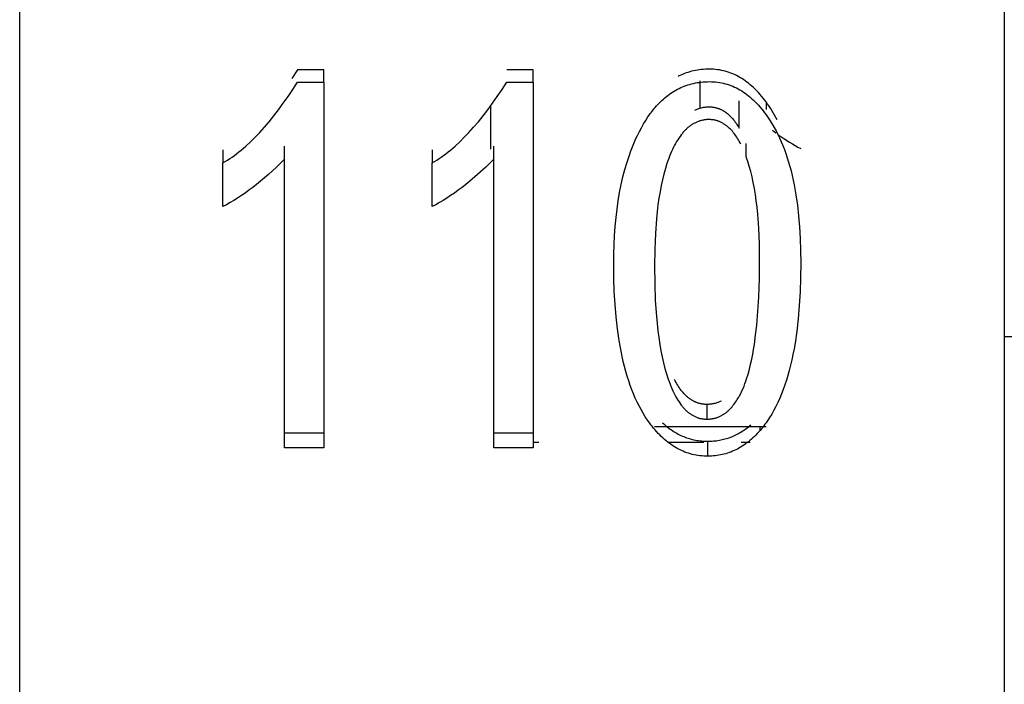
# Model space of a CAD drawing. Header units: millimetres. Extents: x -2637 to -1637, y 678 to 1678.
# Tile 313 of 348: x -1948.72 to -1943.72, y 1418.6 to 1421.97. Entities that reach past the tile are written whole.
import ezdxf

# ---------------------------------------------------------------- set-up
doc = ezdxf.new("R2010")
doc.units = ezdxf.units.MM
doc.layers.add('Make2D$B.SHOW mini', color=7, linetype='Continuous', true_color=0x000000)

msp = doc.modelspace()

# ---------------------------------------------------------------- linework, layer by layer
at = {"layer": 'Make2D$B.SHOW mini', "color": 18, "lineweight": -3, "true_color": 0x000000}
for points in [[(-1943.7173, 1461.1556), (-1943.7173, 1461.1552), (-1943.7173, 1401.2573)], [(-1948.7173, 1401.156), (-1948.7173, 1401.1565), (-1948.7173, 1401.1579), (-1948.7173, 1401.1634), (-1948.7173, 1401.1858), (-1948.7173, 1401.2774), (-1948.7173, 1401.6569), (-1948.7173, 1403.2624), (-1948.7173, 1409.9428), (-1948.7173, 1431.156)], [(-1947.3054, 1421.7183), (-1947.3343, 1421.6744)], [(-1947.1722, 1421.7183), (-1947.3054, 1421.7183)], [(-1947.1722, 1421.6549), (-1947.1722, 1421.7183)], [(-1946.1095, 1421.7183), (-1946.2427, 1421.7183)], [(-1946.1095, 1421.6549), (-1946.1095, 1421.7183)], [(-1945.2136, 1421.7209), (-1945.2242, 1421.7208), (-1945.2346, 1421.7203), (-1945.2449, 1421.7197), (-1945.2551, 1421.7187), (-1945.2652, 1421.7175), (-1945.2751, 1421.716), (-1945.2849, 1421.7143), (-1945.2946, 1421.7122), (-1945.3042, 1421.71), (-1945.3136, 1421.7074), (-1945.3229, 1421.7047), (-1945.332, 1421.7016), (-1945.3411, 1421.6983), (-1945.35, 1421.6947), (-1945.3588, 1421.6909), (-1945.3675, 1421.6869), (-1945.3731, 1421.6841)], [(-1944.9258, 1421.5544), (-1944.9335, 1421.5646), (-1944.9413, 1421.5745), (-1944.9492, 1421.5841), (-1944.9572, 1421.5934), (-1944.9652, 1421.6023), (-1944.9733, 1421.611), (-1944.9815, 1421.6193), (-1944.9898, 1421.6272), (-1944.9982, 1421.6349), (-1945.0066, 1421.6422), (-1945.0152, 1421.6492), (-1945.0238, 1421.6558), (-1945.0325, 1421.6622), (-1945.0412, 1421.6682), (-1945.0501, 1421.6739), (-1945.059, 1421.6793), (-1945.068, 1421.6843), (-1945.0771, 1421.689), (-1945.0863, 1421.6934), (-1945.0956, 1421.6975), (-1945.105, 1421.7012), (-1945.1144, 1421.7046), (-1945.1239, 1421.7077), (-1945.1336, 1421.7105), (-1945.1433, 1421.7129), (-1945.153, 1421.715), (-1945.1629, 1421.7168), (-1945.1729, 1421.7183), (-1945.1829, 1421.7194), (-1945.1931, 1421.7202), (-1945.2033, 1421.7207), (-1945.2136, 1421.7209)], [(-1947.6846, 1421.2453), (-1947.6731, 1421.2521), (-1947.6616, 1421.2593), (-1947.65, 1421.2668), (-1947.6385, 1421.2747), (-1947.6269, 1421.283), (-1947.6153, 1421.2917), (-1947.6036, 1421.3008), (-1947.592, 1421.3103), (-1947.5803, 1421.3202), (-1947.5686, 1421.3304), (-1947.5451, 1421.3521), (-1947.5215, 1421.3754), (-1947.4978, 1421.4002), (-1947.4741, 1421.4265), (-1947.4502, 1421.4545), (-1947.4263, 1421.484), (-1947.4023, 1421.515), (-1947.3782, 1421.5476), (-1947.354, 1421.5818), (-1947.3298, 1421.6176), (-1947.3054, 1421.6549)], [(-1947.3054, 1421.6549), (-1947.1722, 1421.6549)], [(-1947.1722, 1421.6549), (-1947.1722, 1419.7995)], [(-1946.6219, 1421.2453), (-1946.6104, 1421.2521), (-1946.5989, 1421.2593), (-1946.5873, 1421.2668), (-1946.5758, 1421.2747), (-1946.5642, 1421.283), (-1946.5526, 1421.2917), (-1946.5409, 1421.3008), (-1946.5293, 1421.3103), (-1946.5176, 1421.3202), (-1946.5059, 1421.3304), (-1946.4824, 1421.3521), (-1946.4588, 1421.3754), (-1946.4351, 1421.4002), (-1946.4114, 1421.4265), (-1946.3875, 1421.4545), (-1946.3636, 1421.484), (-1946.3396, 1421.515), (-1946.3155, 1421.5476), (-1946.2913, 1421.5818), (-1946.2671, 1421.6176), (-1946.2427, 1421.6549)], [(-1946.2427, 1421.6549), (-1946.1095, 1421.6549)], [(-1946.1095, 1421.6549), (-1946.1095, 1419.7995)], [(-1945.5797, 1421.3842), (-1945.5697, 1421.4045), (-1945.5594, 1421.424), (-1945.5487, 1421.4429), (-1945.5377, 1421.4611), (-1945.5262, 1421.4786), (-1945.5204, 1421.4871), (-1945.5144, 1421.4954), (-1945.5082, 1421.5036), (-1945.502, 1421.5116), (-1945.4957, 1421.5194), (-1945.4892, 1421.527), (-1945.4826, 1421.5345), (-1945.4758, 1421.5418), (-1945.469, 1421.5489), (-1945.462, 1421.5559), (-1945.4549, 1421.5626), (-1945.4476, 1421.5692), (-1945.4402, 1421.5756), (-1945.4327, 1421.5817), (-1945.4251, 1421.5877), (-1945.4173, 1421.5934), (-1945.4094, 1421.5989), (-1945.4014, 1421.6042), (-1945.3933, 1421.6093), (-1945.385, 1421.6141), (-1945.3766, 1421.6187), (-1945.368, 1421.6231), (-1945.3593, 1421.6272), (-1945.3505, 1421.631), (-1945.3416, 1421.6346), (-1945.3325, 1421.638), (-1945.3233, 1421.6411), (-1945.314, 1421.6439), (-1945.3046, 1421.6465), (-1945.295, 1421.6488), (-1945.2853, 1421.6508), (-1945.2754, 1421.6526), (-1945.2654, 1421.6541), (-1945.2553, 1421.6553), (-1945.2451, 1421.6563), (-1945.2347, 1421.657), (-1945.2242, 1421.6574), (-1945.2136, 1421.6576)], [(-1945.2624, 1421.6613), (-1945.2624, 1421.523)], [(-1945.2136, 1421.6576), (-1945.2033, 1421.6574), (-1945.1931, 1421.6569), (-1945.1829, 1421.6561), (-1945.1729, 1421.6549), (-1945.1629, 1421.6535), (-1945.153, 1421.6517), (-1945.1433, 1421.6495), (-1945.1336, 1421.6471), (-1945.1239, 1421.6443), (-1945.1144, 1421.6412), (-1945.105, 1421.6378), (-1945.0956, 1421.634), (-1945.0863, 1421.6299), (-1945.0771, 1421.6255), (-1945.068, 1421.6207), (-1945.059, 1421.6157), (-1945.0501, 1421.6103), (-1945.0412, 1421.6045), (-1945.0325, 1421.5985), (-1945.0238, 1421.5921), (-1945.0152, 1421.5854), (-1945.0066, 1421.5783), (-1944.9982, 1421.571), (-1944.9898, 1421.5633), (-1944.9815, 1421.5552), (-1944.9733, 1421.5469), (-1944.9652, 1421.5382), (-1944.9572, 1421.5292), (-1944.9492, 1421.5199), (-1944.9413, 1421.5102), (-1944.9335, 1421.5002), (-1944.9258, 1421.4899)], [(-1945.063, 1421.4214), (-1945.063, 1421.5596)], [(-1944.8702, 1421.4637), (-1944.8766, 1421.4759), (-1944.8831, 1421.4879), (-1944.8898, 1421.4996), (-1944.8967, 1421.5111), (-1944.9037, 1421.5223), (-1944.9109, 1421.5332), (-1944.9183, 1421.5439), (-1944.9258, 1421.5544)], [(-1944.9258, 1421.5544), (-1944.9258, 1421.5171)], [(-1946.3251, 1421.5345), (-1946.3251, 1421.3158)], [(-1945.2885, 1421.5125), (-1945.2843, 1421.5146), (-1945.28, 1421.5165), (-1945.2756, 1421.5183), (-1945.2713, 1421.52), (-1945.2669, 1421.5216), (-1945.2624, 1421.523), (-1945.2579, 1421.5243), (-1945.2534, 1421.5254), (-1945.2489, 1421.5264), (-1945.2442, 1421.5273), (-1945.2396, 1421.528), (-1945.2349, 1421.5286), (-1945.2302, 1421.5291), (-1945.2254, 1421.5295), (-1945.2206, 1421.5297), (-1945.2158, 1421.5297)], [(-1945.2158, 1421.5297), (-1945.2129, 1421.5297), (-1945.2101, 1421.5296), (-1945.2073, 1421.5295), (-1945.2045, 1421.5293), (-1945.2017, 1421.5291), (-1945.1989, 1421.5288), (-1945.1961, 1421.5284), (-1945.1934, 1421.528), (-1945.1907, 1421.5276), (-1945.1879, 1421.5271), (-1945.1852, 1421.5265), (-1945.1826, 1421.5259), (-1945.1799, 1421.5252), (-1945.1772, 1421.5245), (-1945.1746, 1421.5237), (-1945.172, 1421.5229), (-1945.1693, 1421.522), (-1945.1667, 1421.5211), (-1945.1642, 1421.5201), (-1945.1616, 1421.5191), (-1945.159, 1421.518), (-1945.1565, 1421.5168), (-1945.154, 1421.5156), (-1945.1515, 1421.5144), (-1945.149, 1421.5131), (-1945.1465, 1421.5117), (-1945.144, 1421.5103), (-1945.1416, 1421.5089), (-1945.1391, 1421.5073), (-1945.1367, 1421.5058), (-1945.1343, 1421.5042), (-1945.1319, 1421.5025), (-1945.1272, 1421.499), (-1945.1225, 1421.4953), (-1945.1178, 1421.4913), (-1945.1133, 1421.4872), (-1945.1088, 1421.4829), (-1945.1043, 1421.4783), (-1945.0999, 1421.4736), (-1945.0956, 1421.4686), (-1945.0913, 1421.4634), (-1945.0871, 1421.4581), (-1945.0829, 1421.4525), (-1945.0788, 1421.4467), (-1945.0748, 1421.4407), (-1945.0708, 1421.4345), (-1945.0669, 1421.428), (-1945.063, 1421.4214)], [(-1945.2158, 1421.4651), (-1945.2199, 1421.4651), (-1945.2239, 1421.4649), (-1945.228, 1421.4647), (-1945.232, 1421.4643), (-1945.236, 1421.4639), (-1945.2399, 1421.4634), (-1945.2439, 1421.4627), (-1945.2478, 1421.462), (-1945.2516, 1421.4612), (-1945.2555, 1421.4603), (-1945.2593, 1421.4592), (-1945.2631, 1421.4581), (-1945.2668, 1421.4569), (-1945.2706, 1421.4556), (-1945.2743, 1421.4542), (-1945.2779, 1421.4527), (-1945.2816, 1421.4511), (-1945.2852, 1421.4494), (-1945.2888, 1421.4476), (-1945.2923, 1421.4457), (-1945.2959, 1421.4437), (-1945.2994, 1421.4417), (-1945.3028, 1421.4395), (-1945.3063, 1421.4372), (-1945.3097, 1421.4348), (-1945.3131, 1421.4324), (-1945.3164, 1421.4298), (-1945.3197, 1421.4272), (-1945.323, 1421.4244), (-1945.3263, 1421.4216), (-1945.3296, 1421.4186), (-1945.3328, 1421.4156), (-1945.336, 1421.4124), (-1945.3391, 1421.4092), (-1945.3422, 1421.4059), (-1945.3453, 1421.4024), (-1945.3484, 1421.3989), (-1945.3514, 1421.3953), (-1945.3574, 1421.3878), (-1945.3633, 1421.3799), (-1945.3691, 1421.3716), (-1945.3748, 1421.3629), (-1945.3803, 1421.3539), (-1945.3857, 1421.3445), (-1945.391, 1421.3347), (-1945.3962, 1421.3245), (-1945.4013, 1421.3139), (-1945.4063, 1421.3029), (-1945.4111, 1421.2916), (-1945.4159, 1421.2799), (-1945.4205, 1421.2678)], [(-1945.0542, 1421.3397), (-1945.0582, 1421.3474), (-1945.0623, 1421.3548), (-1945.0665, 1421.362), (-1945.0707, 1421.3689), (-1945.0749, 1421.3757), (-1945.0793, 1421.3821), (-1945.0837, 1421.3884), (-1945.0881, 1421.3943), (-1945.0927, 1421.4001), (-1945.0973, 1421.4056), (-1945.102, 1421.4109), (-1945.1067, 1421.4159), (-1945.1115, 1421.4207), (-1945.1164, 1421.4252), (-1945.1214, 1421.4295), (-1945.1239, 1421.4316), (-1945.1264, 1421.4336), (-1945.1289, 1421.4355), (-1945.1314, 1421.4374), (-1945.134, 1421.4392), (-1945.1366, 1421.4409), (-1945.1392, 1421.4426), (-1945.1418, 1421.4443), (-1945.1444, 1421.4458), (-1945.1471, 1421.4473), (-1945.1498, 1421.4488), (-1945.1524, 1421.4502), (-1945.1552, 1421.4515), (-1945.1579, 1421.4528), (-1945.1606, 1421.454), (-1945.1634, 1421.4551), (-1945.1661, 1421.4562), (-1945.1689, 1421.4572), (-1945.1717, 1421.4582), (-1945.1745, 1421.4591), (-1945.1774, 1421.4599), (-1945.1802, 1421.4607), (-1945.1831, 1421.4614), (-1945.186, 1421.462), (-1945.1889, 1421.4626), (-1945.1918, 1421.4631), (-1945.1947, 1421.4636), (-1945.1977, 1421.464), (-1945.2007, 1421.4643), (-1945.2037, 1421.4646), (-1945.2067, 1421.4648), (-1945.2097, 1421.465), (-1945.2127, 1421.4651), (-1945.2158, 1421.4651)], [(-1944.9258, 1421.4899), (-1944.915, 1421.4746), (-1944.9045, 1421.4588), (-1944.8944, 1421.4425), (-1944.8846, 1421.4256), (-1944.8751, 1421.4082), (-1944.866, 1421.3902), (-1944.8572, 1421.3718), (-1944.8488, 1421.3527), (-1944.8408, 1421.3332), (-1944.833, 1421.3131), (-1944.8256, 1421.2925), (-1944.8186, 1421.2714), (-1944.8119, 1421.2497), (-1944.8056, 1421.2275), (-1944.7995, 1421.2048), (-1944.7939, 1421.1815), (-1944.7886, 1421.1577), (-1944.7836, 1421.1334), (-1944.7747, 1421.0832), (-1944.7671, 1421.0309), (-1944.7609, 1420.9765), (-1944.7561, 1420.92), (-1944.7527, 1420.8614), (-1944.7507, 1420.8007), (-1944.75, 1420.738)], [(-1944.894, 1421.4106), (-1944.8762, 1421.3974)], [(-1945.7, 1420.7327), (-1945.6995, 1420.7819), (-1945.6981, 1420.83), (-1945.6958, 1420.8769), (-1945.6925, 1420.9228), (-1945.6883, 1420.9675), (-1945.6831, 1421.0111), (-1945.677, 1421.0536), (-1945.6699, 1421.0949), (-1945.6619, 1421.1351), (-1945.653, 1421.1742), (-1945.6431, 1421.2121), (-1945.6323, 1421.2488), (-1945.6206, 1421.2844), (-1945.6144, 1421.3018), (-1945.6079, 1421.3189), (-1945.6012, 1421.3356), (-1945.5943, 1421.3521), (-1945.5871, 1421.3683), (-1945.5797, 1421.3842)], [(-1945.0273, 1421.2771), (-1945.0273, 1421.3429)], [(-1944.8658, 1421.3898), (-1944.8363, 1421.3695), (-1944.8071, 1421.3508), (-1944.7927, 1421.3421), (-1944.7784, 1421.3338), (-1944.7641, 1421.3259), (-1944.75, 1421.3184)], [(-1947.6846, 1421.3114), (-1947.6846, 1421.2453)], [(-1947.3715, 1421.2639), (-1947.3715, 1421.3298)], [(-1946.6219, 1421.3114), (-1946.6219, 1421.2453)], [(-1946.3088, 1421.2639), (-1946.3088, 1421.3298)], [(-1947.3715, 1421.2639), (-1947.413, 1421.2237), (-1947.4538, 1421.1865), (-1947.4939, 1421.1522), (-1947.5137, 1421.1362), (-1947.5333, 1421.1208), (-1947.5528, 1421.1062), (-1947.5721, 1421.0923), (-1947.5912, 1421.0791), (-1947.6102, 1421.0666), (-1947.629, 1421.0548), (-1947.6477, 1421.0437), (-1947.6662, 1421.0333), (-1947.6846, 1421.0235)], [(-1947.6846, 1421.0235), (-1947.6846, 1421.2453)], [(-1947.3715, 1419.7995), (-1947.3715, 1421.2639)], [(-1946.3088, 1421.2639), (-1946.3503, 1421.2237), (-1946.3911, 1421.1865), (-1946.4312, 1421.1522), (-1946.451, 1421.1362), (-1946.4706, 1421.1208), (-1946.4901, 1421.1062), (-1946.5094, 1421.0923), (-1946.5285, 1421.0791), (-1946.5475, 1421.0666), (-1946.5663, 1421.0548), (-1946.585, 1421.0437), (-1946.6035, 1421.0333), (-1946.6219, 1421.0235)], [(-1946.6219, 1421.0235), (-1946.6219, 1421.2453)], [(-1946.3088, 1419.7995), (-1946.3088, 1421.2639)], [(-1945.4205, 1421.2678), (-1945.425, 1421.2554), (-1945.4294, 1421.2427), (-1945.4376, 1421.2163), (-1945.4453, 1421.1888), (-1945.4524, 1421.16), (-1945.4589, 1421.13), (-1945.4649, 1421.0989), (-1945.4703, 1421.0665), (-1945.4751, 1421.0329), (-1945.4793, 1420.9981), (-1945.483, 1420.9621), (-1945.4886, 1420.8865), (-1945.492, 1420.8061), (-1945.4931, 1420.7209)], [(-1944.959, 1420.755), (-1944.9601, 1420.8365), (-1944.9633, 1420.9134), (-1944.9686, 1420.9856), (-1944.9721, 1421.02), (-1944.9761, 1421.0532), (-1944.9806, 1421.0853), (-1944.9857, 1421.1162), (-1944.9913, 1421.1459), (-1944.9974, 1421.1745), (-1945.0041, 1421.2019), (-1945.0113, 1421.2281), (-1945.019, 1421.2532), (-1945.0231, 1421.2653), (-1945.0273, 1421.2771)], [(-1945.2277, 1419.9449), (-1945.224, 1419.9449), (-1945.2202, 1419.945), (-1945.2166, 1419.9452), (-1945.2129, 1419.9455), (-1945.2093, 1419.9458), (-1945.2058, 1419.9462), (-1945.2022, 1419.9467), (-1945.1987, 1419.9473), (-1945.1953, 1419.9479), (-1945.1918, 1419.9486), (-1945.1884, 1419.9494), (-1945.1851, 1419.9503), (-1945.1817, 1419.9512), (-1945.1785, 1419.9522), (-1945.1752, 1419.9533), (-1945.172, 1419.9544), (-1945.1688, 1419.9556), (-1945.1656, 1419.9569), (-1945.1624, 1419.9583), (-1945.1593, 1419.9597), (-1945.1563, 1419.9612), (-1945.1532, 1419.9627), (-1945.1502, 1419.9644), (-1945.1473, 1419.9661), (-1945.1443, 1419.9679), (-1945.1414, 1419.9697), (-1945.1385, 1419.9716), (-1945.1357, 1419.9736), (-1945.1329, 1419.9756), (-1945.1301, 1419.9777), (-1945.1273, 1419.9799), (-1945.1246, 1419.9822), (-1945.1219, 1419.9845), (-1945.1192, 1419.9869), (-1945.1166, 1419.9893), (-1945.114, 1419.9918), (-1945.1089, 1419.9969), (-1945.1039, 1420.0023), (-1945.0991, 1420.0079), (-1945.0944, 1420.0136), (-1945.0898, 1420.0195), (-1945.0853, 1420.0255), (-1945.081, 1420.0316), (-1945.0769, 1420.0378), (-1945.0728, 1420.044), (-1945.0689, 1420.0504), (-1945.0652, 1420.0567), (-1945.0616, 1420.0631), (-1945.0549, 1420.0758), (-1945.0487, 1420.0883), (-1945.0431, 1420.1007), (-1945.038, 1420.113), (-1945.0333, 1420.1252), (-1945.029, 1420.1373), (-1945.025, 1420.1495), (-1945.0177, 1420.1739), (-1945.011, 1420.1986), (-1945.0049, 1420.2237), (-1944.9993, 1420.2488), (-1944.9942, 1420.2739), (-1944.9897, 1420.2989), (-1944.9857, 1420.3236), (-1944.979, 1420.3726), (-1944.9736, 1420.4211), (-1944.9693, 1420.4689), (-1944.9633, 1420.5636), (-1944.96, 1420.6584), (-1944.959, 1420.755)], [(-1945.5051, 1419.9084), (-1945.5112, 1419.9162), (-1945.5171, 1419.9241), (-1945.5287, 1419.9404), (-1945.5399, 1419.9573), (-1945.5508, 1419.9749), (-1945.5612, 1419.9932), (-1945.5713, 1420.0121), (-1945.581, 1420.0316), (-1945.5904, 1420.0518), (-1945.5993, 1420.0726), (-1945.6079, 1420.0941), (-1945.6161, 1420.1162), (-1945.6239, 1420.139), (-1945.6313, 1420.1624), (-1945.6383, 1420.1865), (-1945.645, 1420.2113), (-1945.6513, 1420.2366), (-1945.6572, 1420.2627), (-1945.6627, 1420.2894), (-1945.6726, 1420.3448), (-1945.681, 1420.4028), (-1945.6878, 1420.4635), (-1945.6931, 1420.5268), (-1945.697, 1420.5927), (-1945.6992, 1420.6614), (-1945.7, 1420.7327)], [(-1945.4931, 1420.7209), (-1945.492, 1420.6314), (-1945.4888, 1420.547), (-1945.4834, 1420.4677), (-1945.4799, 1420.43), (-1945.4758, 1420.3936), (-1945.4712, 1420.3584), (-1945.466, 1420.3245), (-1945.4602, 1420.2919), (-1945.4539, 1420.2605), (-1945.447, 1420.2304), (-1945.4396, 1420.2016), (-1945.4315, 1420.174), (-1945.423, 1420.1477)], [(-1944.75, 1420.738), (-1944.7508, 1420.6626), (-1944.7532, 1420.5902), (-1944.7573, 1420.5209), (-1944.7629, 1420.4545), (-1944.7702, 1420.391), (-1944.7791, 1420.3306), (-1944.7842, 1420.3015), (-1944.7897, 1420.2731), (-1944.7955, 1420.2454), (-1944.8018, 1420.2185), (-1944.8085, 1420.1923), (-1944.8155, 1420.1669), (-1944.823, 1420.1422), (-1944.8309, 1420.1182), (-1944.8392, 1420.095), (-1944.8478, 1420.0725), (-1944.8569, 1420.0507), (-1944.8664, 1420.0296), (-1944.8763, 1420.0093), (-1944.8865, 1419.9897), (-1944.8972, 1419.9709), (-1944.9083, 1419.9527), (-1944.914, 1419.9439), (-1944.9198, 1419.9353), (-1944.9257, 1419.9269), (-1944.9317, 1419.9186), (-1944.9377, 1419.9105), (-1944.9439, 1419.9027), (-1944.9502, 1419.8949), (-1944.9566, 1419.8874)], [(-1943.7173, 1420.3645), (-1943.4173, 1420.3645)], [(-1945.423, 1420.1477), (-1945.4185, 1420.1352), (-1945.414, 1420.1231), (-1945.4093, 1420.1114), (-1945.4045, 1420.1001), (-1945.3997, 1420.0892), (-1945.3947, 1420.0787), (-1945.3896, 1420.0686), (-1945.3844, 1420.0589), (-1945.3791, 1420.0496), (-1945.3737, 1420.0407), (-1945.3682, 1420.0322), (-1945.3626, 1420.0241), (-1945.3568, 1420.0163), (-1945.3539, 1420.0126), (-1945.351, 1420.009), (-1945.3481, 1420.0055), (-1945.3451, 1420.0021), (-1945.3421, 1419.9988), (-1945.339, 1419.9955), (-1945.336, 1419.9924), (-1945.3329, 1419.9894), (-1945.3298, 1419.9865), (-1945.3266, 1419.9837), (-1945.3234, 1419.9809), (-1945.3203, 1419.9783), (-1945.317, 1419.9758), (-1945.3138, 1419.9734), (-1945.3105, 1419.971), (-1945.3072, 1419.9688), (-1945.3039, 1419.9667), (-1945.3005, 1419.9647), (-1945.2971, 1419.9627), (-1945.2937, 1419.9609), (-1945.2903, 1419.9592), (-1945.2868, 1419.9575), (-1945.2833, 1419.956), (-1945.2798, 1419.9546), (-1945.2762, 1419.9532), (-1945.2727, 1419.952), (-1945.2691, 1419.9509), (-1945.2654, 1419.9498), (-1945.2618, 1419.9489), (-1945.2581, 1419.948), (-1945.2544, 1419.9473), (-1945.2507, 1419.9467), (-1945.2469, 1419.9461), (-1945.2431, 1419.9457), (-1945.2393, 1419.9453), (-1945.2355, 1419.9451), (-1945.2316, 1419.9449), (-1945.2277, 1419.9449)], [(-1945.2277, 1420.0196), (-1945.2308, 1420.0197), (-1945.2339, 1420.0197), (-1945.2369, 1420.0199), (-1945.24, 1420.0201), (-1945.243, 1420.0204), (-1945.246, 1420.0207), (-1945.249, 1420.0211), (-1945.252, 1420.0216), (-1945.2549, 1420.0221), (-1945.2579, 1420.0227), (-1945.2608, 1420.0234), (-1945.2637, 1420.0241), (-1945.2666, 1420.0249), (-1945.2695, 1420.0257), (-1945.2723, 1420.0266), (-1945.2752, 1420.0275), (-1945.278, 1420.0286), (-1945.2808, 1420.0296), (-1945.2836, 1420.0308), (-1945.2864, 1420.032), (-1945.2891, 1420.0333), (-1945.2919, 1420.0346), (-1945.2946, 1420.036), (-1945.2973, 1420.0374), (-1945.3, 1420.039), (-1945.3026, 1420.0405), (-1945.3053, 1420.0422), (-1945.3079, 1420.0439), (-1945.3106, 1420.0457), (-1945.3132, 1420.0475), (-1945.3157, 1420.0494), (-1945.3183, 1420.0513), (-1945.3209, 1420.0533), (-1945.3234, 1420.0554), (-1945.3259, 1420.0575), (-1945.3284, 1420.0597), (-1945.3334, 1420.0643), (-1945.3383, 1420.0692), (-1945.3431, 1420.0742), (-1945.3478, 1420.0796), (-1945.3525, 1420.0851), (-1945.3571, 1420.091), (-1945.3617, 1420.097), (-1945.3662, 1420.1034), (-1945.3706, 1420.1099), (-1945.3749, 1420.1167), (-1945.3792, 1420.1238), (-1945.3834, 1420.1311), (-1945.3876, 1420.1387), (-1945.3916, 1420.1465)], [(-1945.155, 1420.0365), (-1945.1591, 1420.0345), (-1945.1632, 1420.0326), (-1945.1674, 1420.0308), (-1945.1717, 1420.0292), (-1945.176, 1420.0277), (-1945.1804, 1420.0263), (-1945.1849, 1420.025), (-1945.1894, 1420.0239), (-1945.194, 1420.0229), (-1945.1986, 1420.022), (-1945.2033, 1420.0213), (-1945.2081, 1420.0207), (-1945.2129, 1420.0202), (-1945.2177, 1420.0199), (-1945.2227, 1420.0197), (-1945.2277, 1420.0196)], [(-1945.2277, 1420.0196), (-1945.2277, 1419.9449)], [(-1945.2223, 1419.7567), (-1945.2324, 1419.7569), (-1945.2424, 1419.7573), (-1945.2524, 1419.7581), (-1945.2622, 1419.7591), (-1945.272, 1419.7604), (-1945.2817, 1419.7621), (-1945.2913, 1419.764), (-1945.3009, 1419.7662), (-1945.3103, 1419.7687), (-1945.3197, 1419.7715), (-1945.329, 1419.7746), (-1945.3382, 1419.7781), (-1945.3473, 1419.7818), (-1945.3564, 1419.7857), (-1945.3653, 1419.79), (-1945.3742, 1419.7946), (-1945.383, 1419.7995), (-1945.3917, 1419.8047), (-1945.4004, 1419.8102), (-1945.4089, 1419.816), (-1945.4174, 1419.822), (-1945.4258, 1419.8284), (-1945.4341, 1419.8351), (-1945.4423, 1419.842), (-1945.4504, 1419.8493), (-1945.4585, 1419.8568), (-1945.4665, 1419.8647), (-1945.4744, 1419.8728), (-1945.4822, 1419.8813), (-1945.4899, 1419.89), (-1945.4975, 1419.8991), (-1945.5051, 1419.9084)], [(-1944.9258, 1419.9058), (-1945.4933, 1419.9058)], [(-1945.4526, 1419.9266), (-1945.4462, 1419.9209), (-1945.4397, 1419.9153), (-1945.4332, 1419.9099), (-1945.4267, 1419.9046), (-1945.4201, 1419.8996), (-1945.4134, 1419.8947), (-1945.4067, 1419.89), (-1945.3999, 1419.8855), (-1945.3931, 1419.8812), (-1945.3863, 1419.8771), (-1945.3794, 1419.8732), (-1945.3724, 1419.8694), (-1945.3654, 1419.8658), (-1945.3583, 1419.8624), (-1945.3512, 1419.8592), (-1945.344, 1419.8562), (-1945.3368, 1419.8534), (-1945.3295, 1419.8507), (-1945.3222, 1419.8482), (-1945.3148, 1419.8459), (-1945.3074, 1419.8438), (-1945.2999, 1419.8419), (-1945.2924, 1419.8402), (-1945.2848, 1419.8386), (-1945.2772, 1419.8372), (-1945.2695, 1419.836), (-1945.2617, 1419.835), (-1945.2539, 1419.8342), (-1945.2461, 1419.8336), (-1945.2382, 1419.8331), (-1945.2303, 1419.8328), (-1945.2223, 1419.8327)], [(-1945.2223, 1419.8327), (-1945.2147, 1419.8328), (-1945.2073, 1419.8331), (-1945.1998, 1419.8335), (-1945.1924, 1419.834), (-1945.1851, 1419.8347), (-1945.1777, 1419.8356), (-1945.1705, 1419.8367), (-1945.1633, 1419.8379), (-1945.1561, 1419.8392), (-1945.149, 1419.8407), (-1945.1419, 1419.8424), (-1945.1348, 1419.8443), (-1945.1278, 1419.8463), (-1945.1209, 1419.8484), (-1945.114, 1419.8508), (-1945.1071, 1419.8533), (-1945.1003, 1419.8559), (-1945.0936, 1419.8588), (-1945.0869, 1419.8617), (-1945.0802, 1419.8649), (-1945.0736, 1419.8682), (-1945.067, 1419.8717), (-1945.0604, 1419.8753), (-1945.054, 1419.8791), (-1945.0475, 1419.8831), (-1945.0411, 1419.8872), (-1945.0348, 1419.8915), (-1945.0285, 1419.896), (-1945.0222, 1419.9006), (-1945.016, 1419.9054), (-1945.0099, 1419.9104), (-1945.0038, 1419.9155)], [(-1944.9566, 1419.8874), (-1944.9566, 1419.9058)], [(-1947.3715, 1419.8752), (-1947.1722, 1419.8752)], [(-1946.3088, 1419.8752), (-1946.1095, 1419.8752)], [(-1944.9566, 1419.8874), (-1944.9638, 1419.8793), (-1944.971, 1419.8714), (-1944.9783, 1419.8639), (-1944.9857, 1419.8565), (-1944.9932, 1419.8495), (-1945.0007, 1419.8427), (-1945.0084, 1419.8362), (-1945.0161, 1419.8299), (-1945.0238, 1419.8239), (-1945.0317, 1419.8181), (-1945.0396, 1419.8126), (-1945.0475, 1419.8074), (-1945.0556, 1419.8024), (-1945.0637, 1419.7977), (-1945.0719, 1419.7933), (-1945.0802, 1419.7891), (-1945.0885, 1419.7852), (-1945.097, 1419.7815), (-1945.1054, 1419.7781), (-1945.114, 1419.7749), (-1945.1226, 1419.772), (-1945.1313, 1419.7693), (-1945.1401, 1419.7669), (-1945.149, 1419.7648), (-1945.1579, 1419.7629), (-1945.1669, 1419.7613), (-1945.1759, 1419.7599), (-1945.1851, 1419.7588), (-1945.1943, 1419.7579), (-1945.2035, 1419.7572), (-1945.2129, 1419.7569), (-1945.2223, 1419.7567)], [(-1947.1722, 1419.7995), (-1947.3715, 1419.7995)], [(-1946.1095, 1419.7995), (-1946.3088, 1419.7995)], [(-1946.1095, 1419.8276), (-1946.0807, 1419.8276)], [(-1945.4216, 1419.8276), (-1945.2423, 1419.8276)], [(-1945.2223, 1419.7567), (-1945.2223, 1419.8327)], [(-1945.0525, 1419.8276), (-1945.0074, 1419.8276)]]:
    msp.add_lwpolyline(points, dxfattribs=at)

doc.saveas('drawing.dxf')
